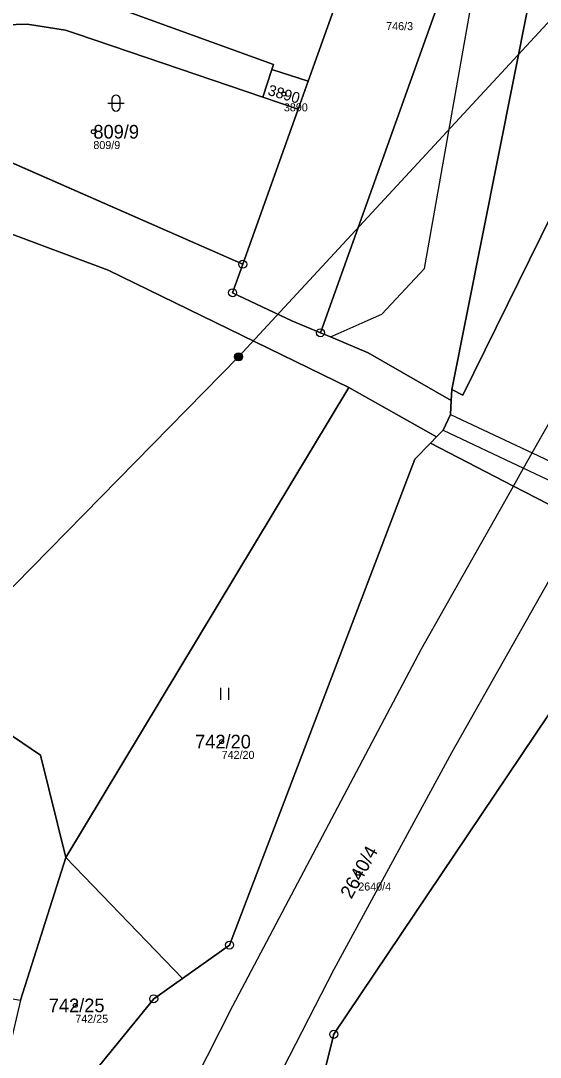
# Model space of a CAD drawing. Extents: x -653098 to -649479, y -997642 to -992666.
# Drawn here: x -652034.4 to -651969.6, y -994089 to -993959.8 of the extents above; entities that cross this region are included whole.
import ezdxf

# ---------------------------------------------------------------- set-up
doc = ezdxf.new("R2010")
doc.units = 0
for name, color, linetype in [('Definiční body', 7, 'Continuous'), ('Hranice parcel', 7, 'Continuous'), ('Parcelní čísla', 7, 'Continuous'), ('Polygon parcely', 7, 'Continuous'), ('Poz předměty', 7, 'Continuous'), ('Vnitřní kresba', 7, 'Continuous'), ('Značky bodu BP', 7, 'Continuous'), ('Značky kultur', 7, 'Continuous')]:
    doc.layers.add(name, color=color, linetype=linetype)

msp = doc.modelspace()

# ---------------------------------------------------------------- linework, layer by layer
at = {"layer": 'Definiční body'}
for centre in [(-652001.58, -993968.98), (-652025.33, -993973.68), (-652009.34, -994049.68), (-651992.31, -994066.08), (-652027.58, -994082.56)]:
    msp.add_circle(centre, 0.25, dxfattribs=at)
at = {"layer": 'Hranice parcel'}
for p, q in [((-652003.08, -993965.91), (-652004.19, -993969.38)), ((-652003.08, -993965.91), (-651998.56, -993967.36)), ((-651998.56, -993967.36), (-651999.8, -993970.85)), ((-651999.8, -993970.85), (-652004.19, -993969.38)), ((-651999.8, -993970.85), (-652006.71, -993990.2)), ((-652040.7, -993975.28), (-652006.71, -993990.2)), ((-651993.5, -994005.56), (-652028.77, -994064.14)), ((-651982.55, -994011.72), (-651993.5, -994005.56)), ((-651980.73, -994007.16), (-651980.66, -994005.82)), ((-651983.31, -994012.5), (-651982.55, -994011.72)), ((-652028.77, -994064.14), (-652034.4, -994081.89)), ((-652028.77, -994064.14), (-652014.23, -994079.2))]:
    msp.add_line(p, q, dxfattribs=at)
for points in [[(-651980.66, -994005.82), (-651971.03, -993957.6), (-651969.64, -993950.3), (-651962.03, -993941.57), (-651949.96, -993935.71), (-651923.91, -993901.8)], [(-651921.2, -993904.16), (-651940.27, -993934.43), (-651965.42, -993978.33), (-651979.26, -994006.51), (-651980.66, -994005.82)], [(-652026.93, -993936.79), (-652029.66, -993945.92), (-652028.21, -993952.77), (-652023.52, -993957.83), (-652002.89, -993965.32), (-652003.08, -993965.91)], [(-651988.75, -993939.12), (-651991.54, -993947.72), (-651998.56, -993967.36)], [(-651997.02, -993998.74), (-651980.17, -993951.56), (-651978.63, -993946.81), (-651982.33, -993940.86), (-651985.86, -993940.18), (-651988.75, -993939.12)], [(-652004.19, -993969.38), (-652020.81, -993963.74), (-652027.55, -993961.45), (-652028.79, -993961.03), (-652033.59, -993960.27), (-652037.76, -993960.42)], [(-651993.5, -994005.56), (-652023.47, -993990.94), (-652064.52, -993975.59), (-652073.22, -993971.75), (-652087.48, -993965.98)], [(-652006.71, -993990.2), (-652007.98, -993993.74), (-652000.58, -993997.25), (-651997.02, -993998.74)], [(-651997.02, -993998.74), (-651995.79, -993999.25), (-651991.09, -994001.22), (-651980.73, -994007.16)], [(-651980.73, -994007.16), (-651980.82, -994008.93), (-651981.74, -994010.89), (-651982.55, -994011.72)], [(-652014.23, -994079.2), (-652008.36, -994075.04), (-651985.24, -994014.5), (-651983.31, -994012.5)], [(-651983.31, -994012.5), (-651972.96, -994017.83), (-651964.39, -994022.24), (-651958.06, -994025.5)], [(-652112.86, -994055.23), (-652105.84, -994040.82), (-652096.83, -994045.96), (-652079.2, -994019.29), (-652031.93, -994051.37), (-652028.77, -994064.14)], [(-651955.24, -994026.46), (-651995.37, -994086.16), (-651997.83, -994096.2)], [(-652038.45, -994107.24), (-652036.82, -994105.09), (-652017.81, -994081.73), (-652014.23, -994079.2)]]:
    msp.add_lwpolyline(points, dxfattribs=at)
at = {"layer": 'Polygon parcely'}
for points in [[(-651922.25, -993903.24), (-651923.91, -993901.8), (-651949.96, -993935.71), (-651962.03, -993941.57), (-651969.64, -993950.3), (-651971.03, -993957.6), (-651980.66, -994005.82), (-651979.26, -994006.51), (-651965.42, -993978.33), (-651940.27, -993934.43), (-651921.2, -993904.16)], [(-652028.21, -993952.77), (-652023.52, -993957.83), (-652002.89, -993965.32), (-652003.08, -993965.91), (-651998.56, -993967.36), (-651991.54, -993947.72), (-651988.75, -993939.12), (-652010.71, -993931.08), (-652022.93, -993932.02), (-652026.93, -993936.79), (-652029.66, -993945.92)], [(-652037.76, -993960.42), (-652033.59, -993960.27), (-652028.79, -993961.03), (-652027.55, -993961.45), (-652020.81, -993963.74), (-652004.19, -993969.38), (-652003.08, -993965.91), (-652002.89, -993965.32), (-652023.52, -993957.83), (-652028.21, -993952.77), (-652029.66, -993945.92), (-652026.93, -993936.79), (-652029.72, -993943.06), (-652031.63, -993946.04), (-652034.45, -993948.83), (-652037.68, -993950.75), (-652040.15, -993951.83)], [(-651998.56, -993967.36), (-651999.8, -993970.85), (-652006.71, -993990.2), (-652007.98, -993993.74), (-652000.58, -993997.25), (-651997.02, -993998.74), (-651980.17, -993951.56), (-651978.63, -993946.81), (-651982.33, -993940.86), (-651985.86, -993940.18), (-651988.75, -993939.12), (-651991.54, -993947.72)], [(-652042.24, -993970.54), (-652044.86, -993969.67), (-652054.23, -993966.57), (-652039.58, -993974.08), (-652040.7, -993975.28), (-652006.71, -993990.2), (-651999.8, -993970.85), (-652004.19, -993969.38), (-652020.81, -993963.74), (-652027.55, -993961.45), (-652028.79, -993961.03), (-652033.59, -993960.27), (-652037.76, -993960.42), (-652040.66, -993961.39), (-652041.41, -993963.13), (-652039.9, -993963.49), (-652040.37, -993964.89)], [(-652023.47, -993990.94), (-652064.52, -993975.59), (-652073.22, -993971.75), (-652087.48, -993965.98), (-652106.21, -993985.23), (-652110.23, -993996.57), (-652105.85, -993997.56), (-652112.96, -994019.95), (-652104.56, -994023.76), (-652112.86, -994055.23), (-652105.84, -994040.82), (-652096.83, -994045.96), (-652079.2, -994019.29), (-652031.93, -994051.37), (-652028.77, -994064.14), (-651993.5, -994005.56)], [(-652003.08, -993965.91), (-652004.19, -993969.38), (-651999.8, -993970.85), (-651998.56, -993967.36)], [(-652008.36, -994075.04), (-651985.24, -994014.5), (-651983.31, -994012.5), (-651982.55, -994011.72), (-651993.5, -994005.56), (-652028.77, -994064.14), (-652014.23, -994079.2)], [(-652038.45, -994107.24), (-652044.86, -994115.7), (-652037.27, -994127.54), (-652032.85, -994131.91), (-652026.42, -994138.26), (-652019.59, -994145.01), (-652014.46, -994159.02), (-652007.02, -994133.71), (-651997.83, -994096.2), (-651995.37, -994086.16), (-651955.24, -994026.46), (-651958.06, -994025.5), (-651964.39, -994022.24), (-651972.96, -994017.83), (-651983.31, -994012.5), (-651985.24, -994014.5), (-652008.36, -994075.04), (-652014.23, -994079.2), (-652017.81, -994081.73), (-652036.82, -994105.09)], [(-652076.85, -994077.45), (-652042.21, -994087.55), (-652040.72, -994080.82), (-652034.4, -994081.89), (-652028.77, -994064.14), (-652031.93, -994051.37), (-652079.2, -994019.29), (-652096.83, -994045.96), (-652105.84, -994040.82), (-652112.86, -994055.23), (-652114.55, -994061.65), (-652109.47, -994071.55), (-652099.95, -994078.69), (-652088.11, -994081.41)], [(-651913.26, -994045.24), (-651920.12, -994043.36), (-651950.3, -994028.15), (-651955.24, -994026.46), (-651995.37, -994086.16), (-651997.83, -994096.2), (-651968.77, -994126.3), (-651967.26, -994140.16), (-651963.3, -994103.12), (-651954.35, -994095.7), (-651931.27, -994072.33)], [(-652038.45, -994107.24), (-652036.82, -994105.09), (-652017.81, -994081.73), (-652014.23, -994079.2), (-652028.77, -994064.14), (-652034.4, -994081.89), (-652039.92, -994105.48)]]:
    msp.add_lwpolyline(points, close=True, dxfattribs=at)
for points in [[(-651940.27, -993934.43), (-651965.42, -993978.33), (-651979.26, -994006.51), (-651980.66, -994005.82), (-651980.73, -994007.16), (-651980.82, -994008.93), (-651981.74, -994010.89), (-651982.55, -994011.72), (-651983.31, -994012.5), (-651972.96, -994017.83), (-651964.39, -994022.24), (-651958.06, -994025.5), (-651955.24, -994026.46), (-651954.73, -994025.7), (-651953.56, -994024.14), (-651952.76, -994022.5), (-651952.6, -994022.17), (-651953.44, -994020.8), (-651952.88, -994019.84), (-651892.57, -993916)], [(-651980.17, -993951.56), (-651997.02, -993998.74), (-651995.79, -993999.25), (-651991.09, -994001.22), (-651980.73, -994007.16), (-651980.66, -994005.82), (-651971.03, -993957.6)], [(-652064.52, -993975.59), (-652023.47, -993990.94), (-651993.5, -994005.56), (-651982.55, -994011.72), (-651981.74, -994010.89), (-651980.82, -994008.93), (-651980.73, -994007.16), (-651991.09, -994001.22), (-651995.79, -993999.25), (-651997.02, -993998.74), (-652000.58, -993997.25), (-652007.98, -993993.74), (-652006.71, -993990.2), (-652040.7, -993975.28)]]:
    msp.add_lwpolyline(points, dxfattribs=at)
at = {"layer": 'Poz předměty'}
for p, q in [((-652007.24, -994001.74), (-651960.18, -993950.88)), ((-652056.31, -994051.66), (-652007.24, -994001.74))]:
    msp.add_line(p, q, dxfattribs=at)
for radius in [0.5, 0.4, 0.3, 0.2, 0.1]:
    msp.add_circle((-652007.24, -994001.74), radius, dxfattribs=at)
at = {"layer": 'Vnitřní kresba'}
for p, q in [((-651984.07, -993990.72), (-651977.62, -993954.34)), ((-651989.39, -993996.41), (-651984.07, -993990.72)), ((-651991.46, -993997.33), (-651989.39, -993996.41)), ((-651994.81, -993998.82), (-651991.46, -993997.33)), ((-651995.79, -993999.25), (-651994.81, -993998.82)), ((-651970.64, -994013.71), (-651965.69, -994004.94)), ((-651980.82, -994008.93), (-651970.64, -994013.71)), ((-651981.74, -994010.89), (-651971.71, -994015.61)), ((-651971.71, -994015.61), (-651970.64, -994013.71)), ((-651970.64, -994013.71), (-651961.9, -994017.81)), ((-651972.96, -994017.83), (-651971.71, -994015.61)), ((-651971.71, -994015.61), (-651962.97, -994019.72)), ((-651984.41, -994038.13), (-651972.96, -994017.83)), ((-651980.63, -994051.03), (-651964.39, -994022.24)), ((-652007.95, -994082.6), (-651984.41, -994038.13)), ((-651995.3, -994078.04), (-651980.63, -994051.03)), ((-652026.42, -994138.26), (-651995.3, -994078.04)), ((-652032.85, -994131.91), (-652007.95, -994082.6))]:
    msp.add_line(p, q, dxfattribs=at)
at = {"layer": 'Značky bodu BP'}
for centre, radius in [((-652006.71, -993990.2), 0.5), ((-652006.71, -993990.2), 0.0303), ((-652007.98, -993993.74), 0.5), ((-652007.98, -993993.74), 0.0303), ((-651997.02, -993998.74), 0.5), ((-651997.02, -993998.74), 0.0303), ((-652008.36, -994075.04), 0.5), ((-652008.36, -994075.04), 0.0303), ((-652017.81, -994081.73), 0.5), ((-652017.81, -994081.73), 0.0303), ((-651995.37, -994086.16), 0.5), ((-651995.37, -994086.16), 0.0303)]:
    msp.add_circle(centre, radius, dxfattribs=at)
at = {"layer": 'Značky kultur'}
for p, q in [((-652023.51, -993970.11), (-652021.51, -993970.11)), ((-652023.01, -993969.61), (-652023.01, -993970.61)), ((-652022.01, -993970.61), (-652022.01, -993969.61)), ((-652009.44, -994044.47), (-652009.44, -994042.97)), ((-652008.44, -994044.47), (-652008.44, -994042.97))]:
    msp.add_line(p, q, dxfattribs=at)
for centre, start, end in [((-652022.51, -993969.61), 0, 180), ((-652022.51, -993970.61), 180, 359.9879)]:
    msp.add_arc(centre, 0.5, start, end, dxfattribs=at)

# ---------------------------------------------------------------- texts
at = {"layer": 'Definiční body'}
for s, p in [('746/3', (-651988.83, -993961.02)), ('3890', (-652001.58, -993971.14)), ('809/9', (-652025.33, -993975.84)), ('742/20', (-652009.34, -994051.84)), ('2640/4', (-651992.31, -994068.24)), ('742/25', (-652027.58, -994084.72))]:
    msp.add_text(s, height=1, dxfattribs=at).set_placement(p)
at = {"layer": 'Parcelní čísla'}
for s, height, rotation, p in [('3890', 1.354, 344, (-652003.69, -993969.08)), ('2640/4', 1.7, 61, (-651993.17, -994069.38))]:
    msp.add_text(s, height=height, rotation=rotation, dxfattribs=at).set_placement(p)
for s, p in [('809/9', (-652025.33, -993974.53)), ('742/20', (-652012.65, -994050.53)), ('742/25', (-652030.89, -994083.41))]:
    msp.add_text(s, height=1.7, dxfattribs=at).set_placement(p)

doc.saveas('drawing.dxf')
